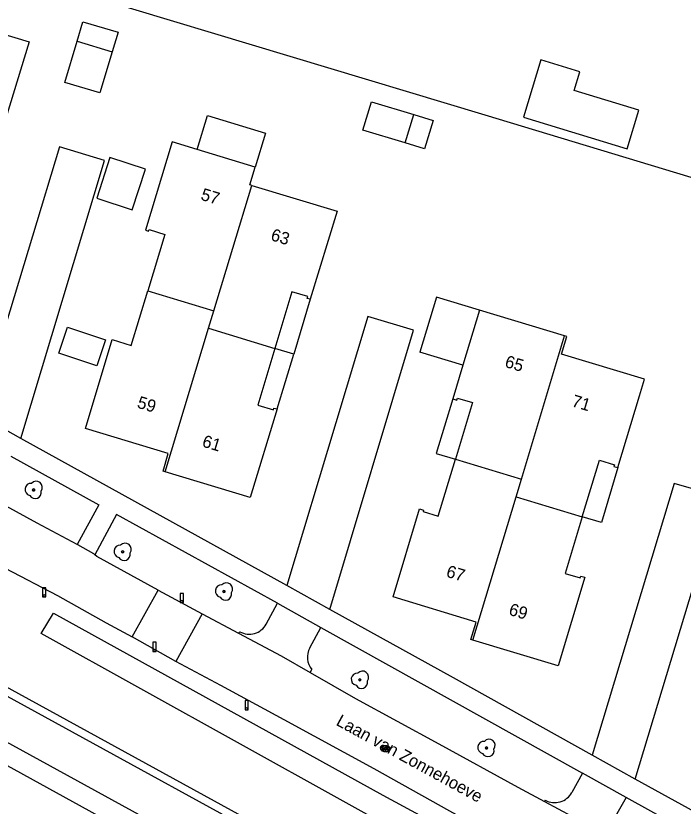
# Model space of a CAD drawing. Extents: x 194485 to 197793, y 468269 to 470822.
# Drawn here: x 197022.5 to 197087.8, y 468689.3 to 468766.7 of the extents above; entities that cross this region are included whole.
import ezdxf

# ---------------------------------------------------------------- set-up
doc = ezdxf.new("R2010")
doc.units = 0
for name, color, linetype in [('BGT begrenzing kruinlijn', 7, 'Continuous'), ('BGT grensvlak begroeid terreindeel', 7, 'Continuous'), ('BGT grensvlak gebouwinstallatie plus 1', 7, 'Continuous'), ('BGT grensvlak onbegroeid terreindeel', 7, 'Continuous'), ('BGT grensvlak onbegroeid terreindeel LR', 7, 'Continuous'), ('BGT grensvlak overig bouwwerk uitbreiding populatie', 7, 'Continuous'), ('BGT grensvlak pand op maaiveld', 7, 'Continuous'), ('BGT grensvlak pand op maaiveld LR', 7, 'Continuous'), ('BGT grensvlak waterdeel', 7, 'Continuous'), ('BGT grensvlak wegdeel', 7, 'Continuous'), ('BGT lijnelement scheiding hek', 7, 'Continuous'), ('BGT puntobject paal afsluitpaal', 7, 'Continuous'), ('BGT puntobject paal lichtmast', 7, 'Continuous'), ('BGT puntobject put inspectie- rioolput', 7, 'Continuous'), ('BGT puntobject vegetatieobject boom', 7, 'Continuous'), ('BGT tekst huisnummerreeks', 7, 'Continuous'), ('BGT tekst openbare ruimte label weg', 7, 'Continuous')]:
    doc.layers.add(name, color=color, linetype=linetype)

msp = doc.modelspace()

# ---------------------------------------------------------------- linework, layer by layer
at = {"layer": 'BGT begrenzing kruinlijn'}
msp.add_line((197018.495, 468695.056), (197088.843, 468656.354), dxfattribs=at)
at = {"layer": 'BGT grensvlak begroeid terreindeel'}
for points in [[(197432.167, 468470.909), (197318.726, 468533.242), (197301.532, 468543.04), (197272.836, 468558.589), (197252.228, 468569.075), (197184.03, 468606.303), (197086.412, 468660.066), (197019.506, 468696.755), (197018.331, 468697.434), (197018.026, 468697.816), (197018.092, 468698.196), (197018.271, 468698.544), (197018.634, 468699.252), (197019.534, 468701.004), (197019.564, 468701.062), (197019.583, 468701.214)], [(197019.583, 468701.214), (197091.487, 468661.826), (197280.71, 468557.748), (197386.189, 468500), (197454.514, 468462.593), (197487.133, 468444.874), (197528.996, 468422.121), (197536.205, 468418.22)]]:
    msp.add_lwpolyline(points, dxfattribs=at)
at = {"layer": 'BGT grensvlak gebouwinstallatie plus 1'}
for p, q in [((197063.667, 468739.126), (197062.051, 468733.765)), ((197067.88, 468737.856), (197063.667, 468739.126)), ((197051.313, 468738.928), (197049.694, 468733.568)), ((197049.694, 468733.568), (197047.849, 468734.128)), ((197048.065, 468728.199), (197049.694, 468733.568)), ((197066.263, 468732.494), (197062.051, 468733.765))]:
    msp.add_line(p, q, dxfattribs=at)
for points in [[(197031.936, 468763.151), (197030.727, 468759.114), (197027.278, 468760.146), (197028.487, 468764.184)], [(197072.193, 468756.74), (197082.338, 468753.654), (197083.491, 468757.443), (197077.149, 468759.372), (197077.703, 468761.193), (197073.9, 468762.35), (197072.193, 468756.74)], [(197060.604, 468754.238), (197056.457, 468755.493), (197057.295, 468758.261), (197061.442, 468757.006)], [(197040.254, 468753.576), (197041.269, 468756.91), (197046.934, 468755.186), (197045.92, 468751.852)], [(197065.266, 468729.188), (197063.655, 468723.849), (197065.524, 468723.285)], [(197081.432, 468722.465), (197079.81, 468717.089), (197077.947, 468717.651)]]:
    msp.add_lwpolyline(points, dxfattribs=at)
at = {"layer": 'BGT grensvlak onbegroeid terreindeel'}
for points in [[(197022.975, 468725.306), (197031.184, 468752.498), (197026.759, 468753.862), (197018.798, 468727.614)], [(197053.223, 468708.592), (197061.412, 468735.901), (197056.96, 468737.235), (197053.833, 468726.83), (197049.013, 468710.918)], [(197083.13, 468691.983), (197091.468, 468719.596), (197086.942, 468720.912), (197078.909, 468694.323)]]:
    msp.add_lwpolyline(points, dxfattribs=at)
at = {"layer": 'BGT grensvlak onbegroeid terreindeel LR'}
for p, q in [((197029.693, 468768.633), (197068.407, 468756.962)), ((197068.407, 468756.962), (197097.648, 468748.147))]:
    msp.add_line(p, q, dxfattribs=at)
at = {"layer": 'BGT grensvlak overig bouwwerk uitbreiding populatie'}
msp.add_lwpolyline([(197027.542, 468736.198), (197031.262, 468734.969), (197030.423, 468732.428), (197026.702, 468733.657), (197027.542, 468736.198)], dxfattribs=at)
at = {"layer": 'BGT grensvlak pand op maaiveld'}
for p, q in [((197032.505, 468765.053), (197031.936, 468763.151)), ((197028.487, 468764.184), (197031.936, 468763.151)), ((197060.604, 468754.238), (197061.442, 468757.006)), ((197045.92, 468751.852), (197040.254, 468753.576)), ((197067.88, 468737.856), (197066.263, 468732.494)), ((197076.21, 468735.354), (197067.88, 468737.856)), ((197066.263, 468732.494), (197065.266, 468729.188)), ((197081.432, 468722.465), (197083.547, 468729.471))]:
    msp.add_line(p, q, dxfattribs=at)
for points in [[(197015.987, 468768.356), (197016.189, 468768.295), (197015.671, 468766.577), (197023.791, 468764.129), (197021.17, 468755.465)], [(197028.487, 468764.184), (197029.056, 468766.086), (197032.505, 468765.053)], [(197061.442, 468757.006), (197063.346, 468756.429), (197062.508, 468753.661), (197060.604, 468754.238)], [(197040.254, 468753.576), (197037.799, 468754.323), (197035.179, 468745.69), (197035.481, 468745.595), (197035.533, 468745.769), (197037.073, 468745.285), (197035.404, 468739.757)], [(197031.711, 468752.789), (197030.417, 468748.827), (197033.889, 468747.694), (197035.182, 468751.655), (197031.711, 468752.789)], [(197045.607, 468750.077), (197045.41, 468750.137), (197045.92, 468751.852)], [(197045.607, 468750.077), (197053.948, 468747.543), (197051.313, 468738.928)], [(197037.111, 468722.064), (197036.911, 468722.125), (197037.421, 468723.84), (197029.317, 468726.306), (197031.939, 468734.981), (197033.787, 468734.401), (197035.404, 468739.757)], [(197051.313, 468738.928), (197051.014, 468739.02), (197051.067, 468739.196), (197049.524, 468739.651), (197047.849, 468734.128)], [(197083.547, 468729.471), (197084.044, 468731.115), (197075.91, 468733.555), (197076.435, 468735.286), (197076.21, 468735.354)], [(197047.849, 468734.128), (197046.168, 468728.587), (197047.714, 468728.118), (197047.766, 468728.29), (197048.065, 468728.199)], [(197065.266, 468729.188), (197065.674, 468729.071), (197065.729, 468729.252), (197067.196, 468728.826), (197065.524, 468723.285)], [(197048.065, 468728.199), (197045.449, 468719.531), (197037.111, 468722.064)], [(197067.234, 468705.57), (197067.028, 468705.632), (197067.541, 468707.345), (197059.422, 468709.809), (197062.022, 468718.429), (197062.409, 468718.31), (197062.367, 468718.171), (197063.839, 468717.719), (197065.524, 468723.285)], [(197077.947, 468717.651), (197079.621, 468723.199), (197081.084, 468722.741), (197081.038, 468722.588), (197081.432, 468722.465)], [(197077.947, 468717.651), (197076.281, 468712.096), (197077.751, 468711.672), (197077.807, 468711.857), (197078.195, 468711.745), (197075.58, 468703.058), (197067.234, 468705.57)]]:
    msp.add_lwpolyline(points, dxfattribs=at)
at = {"layer": 'BGT grensvlak pand op maaiveld LR'}
for p, q in [((197041.887, 468737.815), (197045.607, 468750.077)), ((197035.404, 468739.757), (197041.887, 468737.815)), ((197041.365, 468736.093), (197041.887, 468737.815)), ((197037.111, 468722.064), (197041.365, 468736.093)), ((197041.365, 468736.093), (197047.849, 468734.128)), ((197071.984, 468721.334), (197076.21, 468735.354)), ((197065.524, 468723.285), (197071.984, 468721.334)), ((197071.464, 468719.608), (197071.984, 468721.334)), ((197067.234, 468705.57), (197071.464, 468719.608)), ((197071.464, 468719.608), (197077.947, 468717.651))]:
    msp.add_line(p, q, dxfattribs=at)
at = {"layer": 'BGT grensvlak waterdeel'}
msp.add_lwpolyline([(197090.615, 468673.006), (197089.255, 468670.597), (197064.009, 468684.59), (197024.96, 468706.235), (197026.176, 468708.238), (197058.433, 468690.418), (197090.615, 468673.006)], dxfattribs=at)
at = {"layer": 'BGT grensvlak wegdeel'}
for p, q in [((197022.975, 468725.306), (197018.798, 468727.614)), ((197049.013, 468710.918), (197022.975, 468725.306)), ((197033.884, 468705.913), (197036.422, 468710.483)), ((197036.422, 468710.483), (197040.75, 468708.149)), ((197053.223, 468708.592), (197049.013, 468710.918)), ((197046.997, 468707.156), (197048.097, 468709.19)), ((197048.097, 468709.19), (197052.35, 468706.837)), ((197040.75, 468708.149), (197038.151, 468703.51)), ((197040.75, 468708.149), (197044.304, 468706.253)), ((197051.262, 468704.82), (197052.35, 468706.837)), ((197052.35, 468706.837), (197077.95, 468692.565)), ((197038.151, 468703.51), (197033.884, 468705.913)), ((197044.304, 468706.253), (197044.422, 468706.408)), ((197051.3, 468702.42), (197051.463, 468702.718)), ((197083.13, 468691.983), (197078.909, 468694.323)), ((197077.95, 468692.565), (197076.92, 468690.688)), ((197082.232, 468690.204), (197077.95, 468692.565)), ((197106.771, 468678.944), (197083.13, 468691.983)), ((197074.324, 468689.927), (197074.244, 468689.796)), ((197082.232, 468690.204), (197081.187, 468688.366)), ((197106.65, 468676.712), (197082.232, 468690.204))]:
    msp.add_line(p, q, dxfattribs=at)
for points in [[(197022.008, 468723.597), (197030.62, 468718.818), (197028.492, 468714.955)], [(197028.492, 468714.955), (197024.583, 468717.015), (197021.547, 468718.704)], [(197048.097, 468709.19), (197032.351, 468717.874), (197030.235, 468713.926)], [(197030.235, 468713.926), (197030.117, 468714.019), (197028.57, 468714.914), (197028.492, 468714.955)], [(197036.422, 468710.483), (197030.44, 468713.764), (197030.235, 468713.926)], [(197021.459, 468712.613), (197026.588, 468709.936), (197031.352, 468707.292), (197033.87, 468705.903), (197033.884, 468705.913)], [(197078.909, 468694.323), (197065.33, 468701.892), (197053.223, 468708.592)], [(197044.304, 468706.253), (197048.465, 468704.033), (197051.3, 468702.42)], [(197121.513, 468657.603), (197113.566, 468662.127), (197105.541, 468666.532), (197095.565, 468672.063), (197087.825, 468676.363), (197081.313, 468679.917), (197073.087, 468684.384), (197064.967, 468688.849), (197057.575, 468692.986), (197048.773, 468697.785), (197042.567, 468701.145), (197038.151, 468703.51)], [(197051.3, 468702.42), (197055.755, 468699.885), (197063.891, 468695.425), (197071.63, 468691.196), (197074.244, 468689.796)], [(197074.244, 468689.796), (197079.603, 468686.926), (197081.897, 468685.642)]]:
    msp.add_lwpolyline(points, dxfattribs=at)
for centre, radius, start, end in [((197045.347, 468708.029), 1.867, 240.28784, 332.10778), ((197052.93, 468703.919), 1.896, 151.62074, 219.30365), ((197075.249, 468691.58), 1.894, 240.76623, 331.91006)]:
    msp.add_arc(centre, radius, start, end, dxfattribs=at)
at = {"layer": 'BGT lijnelement scheiding hek'}
msp.add_lwpolyline([(197016.371, 468706.379), (197015.365, 468704.406), (197063.395, 468678.082), (197080.198, 468669.031), (197098.769, 468658.709), (197106.912, 468654.356), (197141.731, 468635.146), (197260.438, 468570.015)], dxfattribs=at)
at = {"layer": 'BGT puntobject paal afsluitpaal'}
for points in [[(197038.895, 468710.154), (197038.595, 468710.154), (197038.595, 468709.254), (197038.745, 468709.254)], [(197038.745, 468709.254), (197038.895, 468709.254), (197038.895, 468710.154)], [(197036.221, 468705.374), (197035.921, 468705.374), (197035.921, 468704.474), (197036.071, 468704.474)], [(197036.071, 468704.474), (197036.221, 468704.474), (197036.221, 468705.374)]]:
    msp.add_lwpolyline(points, dxfattribs=at)
for centre, start, end in [((197038.745, 468709.354), 0, 180), ((197038.745, 468709.354), 0, 180), ((197038.745, 468709.354), 180, 0), ((197038.745, 468709.354), 180, 270), ((197038.745, 468709.354), 270, 0), ((197036.071, 468704.574), 0, 180), ((197036.071, 468704.574), 0, 180), ((197036.071, 468704.574), 180, 0), ((197036.071, 468704.574), 180, 270), ((197036.071, 468704.574), 270, 0)]:
    msp.add_arc(centre, 0.1, start, end, dxfattribs=at)
at = {"layer": 'BGT puntobject paal lichtmast'}
for points in [[(197025.416, 468710.708), (197025.116, 468710.708), (197025.116, 468709.808), (197025.266, 468709.808)], [(197025.266, 468709.808), (197025.416, 468709.808), (197025.416, 468710.708)], [(197045.24, 468699.669), (197044.94, 468699.669), (197044.94, 468698.769), (197045.09, 468698.769)], [(197045.09, 468698.769), (197045.24, 468698.769), (197045.24, 468699.669)]]:
    msp.add_lwpolyline(points, dxfattribs=at)
for centre, start, end in [((197025.266, 468709.908), 0, 180), ((197025.266, 468709.908), 0, 180), ((197025.266, 468709.908), 180, 0), ((197025.266, 468709.908), 180, 270), ((197025.266, 468709.908), 270, 0), ((197045.09, 468698.869), 0, 180), ((197045.09, 468698.869), 0, 180), ((197045.09, 468698.869), 180, 0), ((197045.09, 468698.869), 180, 270), ((197045.09, 468698.869), 270, 0)]:
    msp.add_arc(centre, 0.1, start, end, dxfattribs=at)
at = {"layer": 'BGT puntobject put inspectie- rioolput'}
for p, q in [((197058.572, 468695.006), (197058.415, 468695.006)), ((197058.415, 468694.931), (197058.572, 468694.931)), ((197058.915, 468695.006), (197058.758, 468695.006)), ((197058.758, 468694.931), (197058.915, 468694.931))]:
    msp.add_line(p, q, dxfattribs=at)
for centre, radius, start, end in [((197058.415, 468694.968), 0.0375, 90, 270), ((197058.665, 468694.968), 0.1, 0, 180), ((197058.665, 468694.968), 0.1, 157.97569, 180), ((197058.665, 468694.968), 0.1, 180, 202.02431), ((197058.665, 468694.968), 0.1, 180, 0), ((197058.665, 468694.968), 0.1, 0, 22.02431), ((197058.665, 468694.968), 0.1, 337.97569, 0), ((197058.915, 468694.968), 0.0375, 270, 90)]:
    msp.add_arc(centre, radius, start, end, dxfattribs=at)
msp.add_ellipse((197058.665, 468694.968), major_axis=(0.392, 0), ratio=0.689655, dxfattribs=at)
msp.add_open_spline([(197059.107, 468694.968), (197059.107, 468695.011), (197059.095, 468695.055), (197059.029, 468695.169), (197058.948, 468695.226), (197058.756, 468695.291), (197058.646, 468695.297), (197058.443, 468695.256), (197058.352, 468695.209), (197058.249, 468695.092), (197058.224, 468695.032), (197058.222, 468694.91), (197058.246, 468694.849), (197058.33, 468694.75), (197058.389, 468694.711), (197058.568, 468694.643), (197058.702, 468694.636), (197058.935, 468694.698), (197059.035, 468694.767), (197059.098, 468694.892), (197059.107, 468694.93), (197059.107, 468694.968)], degree=3, dxfattribs=at)
at = {"layer": 'BGT puntobject vegetatieobject boom'}
for centre in [(197024.238, 468720.276), (197032.951, 468714.218), (197042.867, 468710.336), (197056.176, 468701.709), (197068.56, 468695.035)]:
    msp.add_circle(centre, 0.1, dxfattribs=at)
for centre, radius, start, end in [((197023.988, 468720.326), 0.6, 85.13702, 257.75442), ((197024.488, 468720.526), 0.6, 323.54458, 138.4658), ((197024.388, 468720.026), 0.6, 208.50578, 13.83556), ((197024.238, 468720.276), 0.1, 0, 180), ((197024.238, 468720.276), 0.1, 180, 0), ((197033.201, 468714.468), 0.6, 323.54458, 138.4658), ((197032.701, 468714.268), 0.6, 85.13702, 257.75442), ((197032.951, 468714.218), 0.1, 0, 180), ((197032.951, 468714.218), 0.1, 180, 0), ((197033.101, 468713.968), 0.6, 208.50578, 13.83556), ((197043.117, 468710.586), 0.6, 323.54458, 138.4658), ((197042.617, 468710.386), 0.6, 85.13702, 257.75442), ((197042.867, 468710.336), 0.1, 0, 180), ((197043.017, 468710.086), 0.6, 208.50578, 13.83556), ((197042.867, 468710.336), 0.1, 180, 0), ((197055.926, 468701.759), 0.6, 85.13702, 257.75442), ((197056.426, 468701.959), 0.6, 323.54458, 138.4658), ((197056.326, 468701.459), 0.6, 208.50578, 13.83556), ((197056.176, 468701.709), 0.1, 0, 180), ((197056.176, 468701.709), 0.1, 180, 0), ((197068.31, 468695.085), 0.6, 85.13702, 257.75442), ((197068.81, 468695.285), 0.6, 323.54458, 138.4658), ((197068.71, 468694.785), 0.6, 208.50578, 13.83556), ((197068.56, 468695.035), 0.1, 0, 180), ((197068.56, 468695.035), 0.1, 180, 0)]:
    msp.add_arc(centre, radius, start, end, dxfattribs=at)

# ---------------------------------------------------------------- texts
at = {"layer": 'BGT tekst huisnummerreeks'}
for s, rotation, p in [('57', 343.1, (197040.52, 468748.687)), ('63', 343.1, (197047.369, 468744.734)), ('65', 343.3, (197070.281, 468732.332)), ('59', 343.1, (197034.292, 468728.345)), ('71', 343.3, (197076.828, 468728.477)), ('61', 343.1, (197040.654, 468724.541)), ('67', 343.1, (197064.54, 468711.809)), ('69', 343.2, (197070.67, 468708.087))]:
    msp.add_text(s, height=1.2, rotation=rotation, dxfattribs=at).set_placement(p)
at = {"layer": 'BGT tekst openbare ruimte label weg'}
msp.add_text('Laan van Zonnehoeve', height=1.2, rotation=331.3, dxfattribs=at).set_placement((197053.757, 468697.322))

doc.saveas('drawing.dxf')
